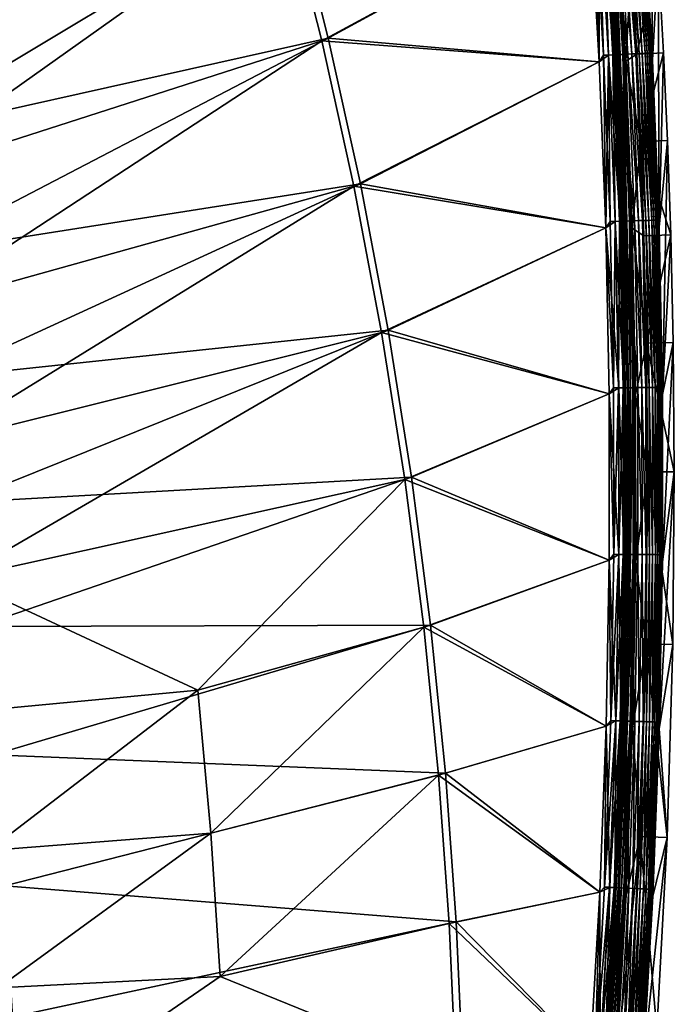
# Model space of a CAD drawing. Header units: metres. Extents: x 0 to 1400, y -1400 to 0.
# Tile 266 of 338: x 1326 to 1400, y -491 to -381. Entities that reach past the tile are written whole.
import ezdxf

# ---------------------------------------------------------------- set-up
doc = ezdxf.new("R2010")
doc.units = ezdxf.units.M

msp = doc.modelspace()

# ---------------------------------------------------------------- linework, layer by layer
at = {"layer": 'None'}
for points in [[(1303.371338, -369.592438, -29.543886), (1307.676147, -384.91153, -29.543943), (1351.628052, -351.039612)], [(1351.628052, -351.039612), (1307.676147, -384.91153, -29.543943), (1356.223145, -367.0802)], [(1396.262451, -366.6633, -5.865956), (1397.367798, -385.400696, -5.865956), (1397.171509, -361.353668, -80)], [(1397.171509, -361.353668, -80), (1397.367798, -385.400696, -5.865956), (1398.012207, -373.788544, -80)], [(1391.390137, -385.60556, -3), (1390.293579, -367.010254, -3), (1390.7771, -366.261047, -3.055977)], [(1391.390137, -385.605927), (1391.353271, -366.221008, -0.112516), (1390.293701, -367.01059)], [(1391.880127, -384.873322, -3.055977), (1390.7771, -366.261047, -3.055977), (1391.328369, -366.222748, -3.221156)], [(1391.390137, -385.60556, -3), (1390.7771, -366.261047, -3.055977), (1391.880127, -384.873322, -3.055977)], [(1392.432007, -384.845764, -3.221156), (1391.328369, -366.222748, -3.221156), (1391.83667, -366.187439, -3.490045)], [(1392.432007, -384.845764, -3.221156), (1391.880127, -384.873322, -3.055977), (1391.328369, -366.222748, -3.221156)], [(1393.019775, -384.816376, -0.251606), (1391.915405, -366.181976, -0.251606), (1391.353271, -366.221008, -0.112516)], [(1392.457031, -384.844513, -0.112516), (1391.353271, -366.221008, -0.112516), (1391.390137, -385.605927)], [(1393.019775, -384.816376, -0.251606), (1391.353271, -366.221008, -0.112516), (1392.457031, -384.844513, -0.112516)], [(1392.940918, -384.820313, -3.490045), (1391.83667, -366.187439, -3.490045), (1392.068726, -366.171326, -3.660043)], [(1392.940918, -384.820313, -3.490045), (1392.432007, -384.845764, -3.221156), (1391.83667, -366.187439, -3.490045)], [(1393.566528, -384.789063, -0.444534), (1392.461548, -366.144043, -0.444534), (1391.915405, -366.181976, -0.251606)], [(1393.566528, -384.789063, -0.444534), (1391.915405, -366.181976, -0.251606), (1393.019775, -384.816376, -0.251606)], [(1392.068726, -366.171326, -3.660043), (1392.283203, -366.156433, -3.851689), (1393.173218, -384.808716, -3.660043)], [(1393.173218, -384.808716, -3.660043), (1392.940918, -384.820313, -3.490045), (1392.068726, -366.171326, -3.660043)], [(1392.283203, -366.156433, -3.851689), (1392.651733, -366.130829, -4.292985), (1393.387939, -384.797974, -3.851689)], [(1392.283203, -366.156433, -3.851689), (1393.387939, -384.797974, -3.851689), (1393.173218, -384.808716, -3.660043)], [(1394.589355, -384.737946, -0.985015), (1393.483154, -366.07309, -0.985015), (1392.461548, -366.144043, -0.444534)], [(1394.589355, -384.737946, -0.985015), (1392.461548, -366.144043, -0.444534), (1393.566528, -384.789063, -0.444534)], [(1392.651733, -366.130829, -4.292985), (1392.928833, -366.111572, -4.797701), (1393.756958, -384.779541, -4.292985)], [(1392.651733, -366.130829, -4.292985), (1393.756958, -384.779541, -4.292985), (1393.387939, -384.797974, -3.851689)], [(1392.928833, -366.111572, -4.797701), (1393.103149, -366.099487, -5.347445), (1394.034302, -384.765686, -4.797701)], [(1392.928833, -366.111572, -4.797701), (1394.034302, -384.765686, -4.797701), (1393.756958, -384.779541, -4.292985)], [(1393.103149, -366.099487, -5.347445), (1394.208862, -384.756958, -5.347445), (1394.034302, -384.765686, -4.797701)], [(1393.103149, -366.099487, -5.347445), (1393.269897, -366.868713, -5.918313), (1394.208862, -384.756958, -5.347445)], [(1395.056274, -384.71463, -1.326719), (1393.949585, -366.04068, -1.326719), (1393.483154, -366.07309, -0.985015)], [(1395.056274, -384.71463, -1.326719), (1393.483154, -366.07309, -0.985015), (1394.589355, -384.737946, -0.985015)], [(1395.488037, -384.693054, -1.711938), (1394.380859, -366.010742, -1.711938), (1393.949585, -366.04068, -1.326719)], [(1395.488037, -384.693054, -1.711938), (1393.949585, -366.04068, -1.326719), (1395.056274, -384.71463, -1.326719)], [(1395.880249, -384.673462, -2.137379), (1394.772583, -365.983521, -2.137379), (1394.380859, -366.010742, -1.711938)], [(1395.880249, -384.673462, -2.137379), (1394.380859, -366.010742, -1.711938), (1395.488037, -384.693054, -1.711938)], [(1396.229492, -384.656006, -2.598965), (1395.12146, -365.95929, -2.598965), (1394.772583, -365.983521, -2.137379)], [(1396.229492, -384.656006, -2.598965), (1394.772583, -365.983521, -2.137379), (1395.880249, -384.673462, -2.137379)], [(1396.532959, -384.640839, -3.09242), (1395.424561, -365.938232, -3.09242), (1395.12146, -365.95929, -2.598965)], [(1396.532959, -384.640839, -3.09242), (1395.12146, -365.95929, -2.598965), (1396.229492, -384.656006, -2.598965)], [(1396.787109, -384.628143, -3.61347), (1395.678467, -365.920624, -3.61347), (1395.424561, -365.938232, -3.09242)], [(1396.787109, -384.628143, -3.61347), (1395.424561, -365.938232, -3.09242), (1396.532959, -384.640839, -3.09242)], [(1396.989258, -384.618042, -4.157492), (1395.880371, -365.906586, -4.157492), (1395.678467, -365.920624, -3.61347)], [(1396.989258, -384.618042, -4.157492), (1395.678467, -365.920624, -3.61347), (1396.787109, -384.628143, -3.61347)], [(1397.137939, -384.610596, -4.718482), (1396.028931, -365.896271, -4.718482), (1395.880371, -365.906586, -4.157492)], [(1397.137939, -384.610596, -4.718482), (1395.880371, -365.906586, -4.157492), (1396.989258, -384.618042, -4.157492)], [(1397.232056, -384.605896, -5.290087), (1396.122925, -365.88974, -5.290087), (1396.028931, -365.896271, -4.718482)], [(1397.232056, -384.605896, -5.290087), (1396.028931, -365.896271, -4.718482), (1397.137939, -384.610596, -4.718482)], [(1397.367798, -385.400696, -5.865956), (1396.122925, -365.88974, -5.290087), (1397.232056, -384.605896, -5.290087)], [(1397.367798, -385.400696, -5.865956), (1396.262451, -366.6633, -5.865956), (1396.122925, -365.88974, -5.290087)], [(1307.676147, -384.91153, -29.543943), (1311.191406, -399.043854, -29.543997), (1356.223145, -367.0802)], [(1308.094849, -380.714813, -32.129078), (1356.939453, -366.763702, -3), (1311.523682, -394.008362, -32.129128)], [(1356.223145, -367.0802), (1311.191406, -399.043854, -29.543997), (1360.31311, -383.256927)], [(1356.939453, -366.763702, -3), (1361.037842, -382.957916, -3), (1311.523682, -394.008362, -32.129128)], [(1360.31311, -383.256927), (1390.293701, -367.01059), (1356.223145, -367.0802)], [(1356.939453, -366.763702, -3), (1390.293579, -367.010254, -3), (1361.037842, -382.957916, -3)], [(1391.390137, -385.605927), (1390.293701, -367.01059), (1360.31311, -383.256927)], [(1390.293579, -367.010254, -3), (1391.390137, -385.60556, -3), (1361.037842, -382.957916, -3)], [(1393.269897, -366.868713, -5.918313), (1394.371826, -385.547913, -5.918313), (1394.208862, -384.756958, -5.347445)], [(1393.269897, -366.868713, -5.918313), (1395.018188, -373.971588, -80.052361), (1394.371826, -385.547913, -5.918313)], [(1395.018188, -373.971588, -80.052361), (1395.616333, -384.744965, -80.052361), (1394.371826, -385.547913, -5.918313)], [(1395.018188, -373.971588, -80.052361), (1398.012207, -373.788544, -80), (1395.616333, -384.744965, -80.052361)], [(1398.012207, -373.788544, -80), (1398.612183, -384.595398, -80), (1395.616333, -384.744965, -80.052361)], [(1397.367798, -385.400696, -5.865956), (1398.107056, -404.149445, -5.865956), (1398.012207, -373.788544, -80)], [(1398.012207, -373.788544, -80), (1398.107056, -404.149445, -5.865956), (1398.612183, -384.595398, -80)], [(1311.523682, -394.008362, -32.129128), (1361.037842, -382.957916, -3), (1314.547607, -407.175018, -32.129181)], [(1361.037842, -382.957916, -3), (1364.636108, -399.270569, -3), (1314.547607, -407.175018, -32.129181)], [(1361.037842, -382.957916, -3), (1391.390137, -385.60556, -3), (1364.636108, -399.270569, -3)], [(1311.191406, -399.043854, -29.543997), (1314.320557, -413.361023, -29.544052), (1360.31311, -383.256927)], [(1360.31311, -383.256927), (1314.320557, -413.361023, -29.544052), (1363.903687, -399.55188)], [(1363.903687, -399.55188), (1391.390137, -385.605927), (1360.31311, -383.256927)], [(1392.125488, -404.219025), (1392.457031, -384.844513, -0.112516), (1391.390137, -385.605927)], [(1392.125488, -404.218628, -3), (1391.390137, -385.60556, -3), (1391.880127, -384.873322, -3.055977)], [(1392.623779, -403.508667, -3.055977), (1391.880127, -384.873322, -3.055977), (1392.432007, -384.845764, -3.221156)], [(1392.125488, -404.218628, -3), (1391.880127, -384.873322, -3.055977), (1392.623779, -403.508667, -3.055977)], [(1393.201172, -403.491058, -0.112516), (1392.457031, -384.844513, -0.112516), (1392.125488, -404.219025)], [(1393.176147, -403.491791, -3.221156), (1392.432007, -384.845764, -3.221156), (1392.940918, -384.820313, -3.490045)], [(1393.176147, -403.491791, -3.221156), (1392.623779, -403.508667, -3.055977), (1392.432007, -384.845764, -3.221156)], [(1393.764404, -403.473846, -0.251606), (1393.019775, -384.816376, -0.251606), (1392.457031, -384.844513, -0.112516)], [(1393.764404, -403.473846, -0.251606), (1392.457031, -384.844513, -0.112516), (1393.201172, -403.491058, -0.112516)], [(1393.685425, -403.476257, -3.490045), (1392.940918, -384.820313, -3.490045), (1393.173218, -384.808716, -3.660043)], [(1393.685425, -403.476257, -3.490045), (1393.176147, -403.491791, -3.221156), (1392.940918, -384.820313, -3.490045)], [(1394.311523, -403.457153, -0.444534), (1393.566528, -384.789063, -0.444534), (1393.019775, -384.816376, -0.251606)], [(1394.311523, -403.457153, -0.444534), (1393.019775, -384.816376, -0.251606), (1393.764404, -403.473846, -0.251606)], [(1393.173218, -384.808716, -3.660043), (1393.387939, -384.797974, -3.851689), (1393.917969, -403.469177, -3.660043)], [(1393.917969, -403.469177, -3.660043), (1393.685425, -403.476257, -3.490045), (1393.173218, -384.808716, -3.660043)], [(1393.387939, -384.797974, -3.851689), (1393.756958, -384.779541, -4.292985), (1394.132813, -403.462616, -3.851689)], [(1393.387939, -384.797974, -3.851689), (1394.132813, -403.462616, -3.851689), (1393.917969, -403.469177, -3.660043)], [(1395.335083, -403.425934, -0.985015), (1394.589355, -384.737946, -0.985015), (1393.566528, -384.789063, -0.444534)], [(1395.335083, -403.425934, -0.985015), (1393.566528, -384.789063, -0.444534), (1394.311523, -403.457153, -0.444534)], [(1393.756958, -384.779541, -4.292985), (1394.034302, -384.765686, -4.797701), (1394.502075, -403.451355, -4.292985)], [(1393.756958, -384.779541, -4.292985), (1394.502075, -403.451355, -4.292985), (1394.132813, -403.462616, -3.851689)], [(1394.034302, -384.765686, -4.797701), (1394.208862, -384.756958, -5.347445), (1394.779663, -403.442871, -4.797701)], [(1394.034302, -384.765686, -4.797701), (1394.779663, -403.442871, -4.797701), (1394.502075, -403.451355, -4.292985)], [(1394.208862, -384.756958, -5.347445), (1394.954346, -403.437531, -5.347445), (1394.779663, -403.442871, -4.797701)], [(1394.208862, -384.756958, -5.347445), (1394.371826, -385.547913, -5.918313), (1394.954346, -403.437531, -5.347445)], [(1394.371826, -385.547913, -5.918313), (1395.616333, -384.744965, -80.052361), (1396.055908, -394.555969, -80.052361)], [(1395.80249, -403.411652, -1.326719), (1395.056274, -384.71463, -1.326719), (1394.589355, -384.737946, -0.985015)], [(1395.80249, -403.411652, -1.326719), (1394.589355, -384.737946, -0.985015), (1395.335083, -403.425934, -0.985015)], [(1396.234497, -403.398468, -1.711938), (1395.488037, -384.693054, -1.711938), (1395.056274, -384.71463, -1.326719)], [(1396.234497, -403.398468, -1.711938), (1395.056274, -384.71463, -1.326719), (1395.80249, -403.411652, -1.326719)], [(1396.626953, -403.386505, -2.137379), (1395.880249, -384.673462, -2.137379), (1395.488037, -384.693054, -1.711938)], [(1396.626953, -403.386505, -2.137379), (1395.488037, -384.693054, -1.711938), (1396.234497, -403.398468, -1.711938)], [(1395.616333, -384.744965, -80.052361), (1398.612183, -384.595398, -80), (1396.055908, -394.555969, -80.052361)], [(1396.976563, -403.375824, -2.598965), (1396.229492, -384.656006, -2.598965), (1395.880249, -384.673462, -2.137379)], [(1396.976563, -403.375824, -2.598965), (1395.880249, -384.673462, -2.137379), (1396.626953, -403.386505, -2.137379)], [(1398.612183, -384.595398, -80), (1399.053101, -394.43689, -80), (1396.055908, -394.555969, -80.052361)], [(1397.280151, -403.366577, -3.09242), (1396.532959, -384.640839, -3.09242), (1396.229492, -384.656006, -2.598965)], [(1397.280151, -403.366577, -3.09242), (1396.229492, -384.656006, -2.598965), (1396.976563, -403.375824, -2.598965)], [(1397.534546, -403.358795, -3.61347), (1396.787109, -384.628143, -3.61347), (1396.532959, -384.640839, -3.09242)], [(1397.534546, -403.358795, -3.61347), (1396.532959, -384.640839, -3.09242), (1397.280151, -403.366577, -3.09242)], [(1397.736938, -403.352631, -4.157492), (1396.989258, -384.618042, -4.157492), (1396.787109, -384.628143, -3.61347)], [(1397.736938, -403.352631, -4.157492), (1396.787109, -384.628143, -3.61347), (1397.534546, -403.358795, -3.61347)], [(1397.885742, -403.348083, -4.718482), (1397.137939, -384.610596, -4.718482), (1396.989258, -384.618042, -4.157492)], [(1397.885742, -403.348083, -4.718482), (1396.989258, -384.618042, -4.157492), (1397.736938, -403.352631, -4.157492)], [(1397.97998, -403.345215, -5.290087), (1397.232056, -384.605896, -5.290087), (1397.137939, -384.610596, -4.718482)], [(1397.97998, -403.345215, -5.290087), (1397.137939, -384.610596, -4.718482), (1397.885742, -403.348083, -4.718482)], [(1398.107056, -404.149445, -5.865956), (1397.232056, -384.605896, -5.290087), (1397.97998, -403.345215, -5.290087)], [(1398.107056, -404.149445, -5.865956), (1397.367798, -385.400696, -5.865956), (1397.232056, -384.605896, -5.290087)], [(1398.107056, -404.149445, -5.865956), (1399.053101, -394.43689, -80), (1398.612183, -384.595398, -80)], [(1392.125488, -404.219025), (1391.390137, -385.605927), (1363.903687, -399.55188)], [(1391.390137, -385.60556, -3), (1392.125488, -404.218628, -3), (1364.636108, -399.270569, -3)], [(1394.371826, -385.547913, -5.918313), (1395.108765, -404.238434, -5.918313), (1394.954346, -403.437531, -5.347445)], [(1394.371826, -385.547913, -5.918313), (1396.055908, -394.555969, -80.052361), (1395.108765, -404.238434, -5.918313)], [(1396.055908, -394.555969, -80.052361), (1396.416748, -405.098328, -80.052361), (1395.108765, -404.238434, -5.918313)], [(1396.055908, -394.555969, -80.052361), (1399.053101, -394.43689, -80), (1399.415039, -405.012024, -80)], [(1399.415039, -405.012024, -80), (1396.416748, -405.098328, -80.052361), (1396.055908, -394.555969, -80.052361)], [(1398.107056, -404.149445, -5.865956), (1398.480713, -422.903015, -5.865956), (1399.053101, -394.43689, -80)], [(1398.480713, -422.903015, -5.865956), (1399.415039, -405.012024, -80), (1399.053101, -394.43689, -80)], [(1314.320557, -413.361023, -29.544052), (1317.152222, -428.405731, -29.544111), (1363.903687, -399.55188)], [(1314.547607, -407.175018, -32.129181), (1364.636108, -399.270569, -3), (1317.338013, -421.018951, -32.129234)], [(1363.903687, -399.55188), (1317.152222, -428.405731, -29.544111), (1367.000732, -415.947754)], [(1364.636108, -399.270569, -3), (1367.740601, -415.684387, -3), (1317.338013, -421.018951, -32.129234)], [(1367.000732, -415.947754), (1392.125488, -404.219025), (1363.903687, -399.55188)], [(1364.636108, -399.270569, -3), (1392.125488, -404.218628, -3), (1367.740601, -415.684387, -3)], [(1393.585571, -422.152924, -0.112516), (1393.201172, -403.491058, -0.112516), (1392.125488, -404.219025)], [(1393.007935, -422.159332, -3.055977), (1392.125488, -404.218628, -3), (1392.623779, -403.508667, -3.055977)], [(1393.007935, -422.159332, -3.055977), (1392.623779, -403.508667, -3.055977), (1393.176147, -403.491791, -3.221156)], [(1393.560547, -422.153198, -3.221156), (1393.007935, -422.159332, -3.055977), (1393.176147, -403.491791, -3.221156)], [(1393.560547, -422.153198, -3.221156), (1393.176147, -403.491791, -3.221156), (1393.685425, -403.476257, -3.490045)], [(1394.149048, -422.146667, -0.251606), (1393.764404, -403.473846, -0.251606), (1393.201172, -403.491058, -0.112516)], [(1394.149048, -422.146667, -0.251606), (1393.201172, -403.491058, -0.112516), (1393.585571, -422.152924, -0.112516)], [(1394.070068, -422.147552, -3.490045), (1393.560547, -422.153198, -3.221156), (1393.685425, -403.476257, -3.490045)], [(1394.070068, -422.147552, -3.490045), (1393.685425, -403.476257, -3.490045), (1393.917969, -403.469177, -3.660043)], [(1394.696411, -422.140625, -0.444534), (1394.311523, -403.457153, -0.444534), (1393.764404, -403.473846, -0.251606)], [(1394.696411, -422.140625, -0.444534), (1393.764404, -403.473846, -0.251606), (1394.149048, -422.146667, -0.251606)], [(1393.917969, -403.469177, -3.660043), (1394.132813, -403.462616, -3.851689), (1394.302612, -422.144989, -3.660043)], [(1394.302612, -422.144989, -3.660043), (1394.070068, -422.147552, -3.490045), (1393.917969, -403.469177, -3.660043)], [(1394.132813, -403.462616, -3.851689), (1394.502075, -403.451355, -4.292985), (1394.5177, -422.142578, -3.851689)], [(1394.132813, -403.462616, -3.851689), (1394.5177, -422.142578, -3.851689), (1394.302612, -422.144989, -3.660043)], [(1395.720337, -422.129272, -0.985015), (1395.335083, -403.425934, -0.985015), (1394.311523, -403.457153, -0.444534)], [(1395.720337, -422.129272, -0.985015), (1394.311523, -403.457153, -0.444534), (1394.696411, -422.140625, -0.444534)], [(1394.502075, -403.451355, -4.292985), (1394.779663, -403.442871, -4.797701), (1394.886963, -422.138489, -4.292985)], [(1394.502075, -403.451355, -4.292985), (1394.886963, -422.138489, -4.292985), (1394.5177, -422.142578, -3.851689)], [(1394.779663, -403.442871, -4.797701), (1394.954346, -403.437531, -5.347445), (1395.164673, -422.135437, -4.797701)], [(1394.779663, -403.442871, -4.797701), (1395.164673, -422.135437, -4.797701), (1394.886963, -422.138489, -4.292985)], [(1394.954346, -403.437531, -5.347445), (1395.339478, -422.133484, -5.347445), (1395.164673, -422.135437, -4.797701)], [(1394.954346, -403.437531, -5.347445), (1395.108765, -404.238434, -5.918313), (1395.339478, -422.133484, -5.347445)], [(1396.187988, -422.124084, -1.326719), (1395.80249, -403.411652, -1.326719), (1395.335083, -403.425934, -0.985015)], [(1396.187988, -422.124084, -1.326719), (1395.335083, -403.425934, -0.985015), (1395.720337, -422.129272, -0.985015)], [(1396.620117, -422.119293, -1.711938), (1396.234497, -403.398468, -1.711938), (1395.80249, -403.411652, -1.326719)], [(1396.620117, -422.119293, -1.711938), (1395.80249, -403.411652, -1.326719), (1396.187988, -422.124084, -1.326719)], [(1397.012817, -422.11496, -2.137379), (1396.626953, -403.386505, -2.137379), (1396.234497, -403.398468, -1.711938)], [(1397.012817, -422.11496, -2.137379), (1396.234497, -403.398468, -1.711938), (1396.620117, -422.119293, -1.711938)], [(1397.362549, -422.111084, -2.598965), (1396.976563, -403.375824, -2.598965), (1396.626953, -403.386505, -2.137379)], [(1397.362549, -422.111084, -2.598965), (1396.626953, -403.386505, -2.137379), (1397.012817, -422.11496, -2.137379)], [(1397.66626, -422.107697, -3.09242), (1397.280151, -403.366577, -3.09242), (1396.976563, -403.375824, -2.598965)], [(1397.66626, -422.107697, -3.09242), (1396.976563, -403.375824, -2.598965), (1397.362549, -422.111084, -2.598965)], [(1397.920776, -422.104889, -3.61347), (1397.534546, -403.358795, -3.61347), (1397.280151, -403.366577, -3.09242)], [(1397.920776, -422.104889, -3.61347), (1397.280151, -403.366577, -3.09242), (1397.66626, -422.107697, -3.09242)], [(1398.123169, -422.102631, -4.157492), (1397.736938, -403.352631, -4.157492), (1397.534546, -403.358795, -3.61347)], [(1398.123169, -422.102631, -4.157492), (1397.534546, -403.358795, -3.61347), (1397.920776, -422.104889, -3.61347)], [(1398.272095, -422.100983, -4.718482), (1397.885742, -403.348083, -4.718482), (1397.736938, -403.352631, -4.157492)], [(1398.272095, -422.100983, -4.718482), (1397.736938, -403.352631, -4.157492), (1398.123169, -422.102631, -4.157492)], [(1398.366211, -422.099945, -5.290087), (1397.97998, -403.345215, -5.290087), (1397.885742, -403.348083, -4.718482)], [(1398.366211, -422.099945, -5.290087), (1397.885742, -403.348083, -4.718482), (1398.272095, -422.100983, -4.718482)], [(1398.480713, -422.903015, -5.865956), (1397.97998, -403.345215, -5.290087), (1398.366211, -422.099945, -5.290087)], [(1398.480713, -422.903015, -5.865956), (1398.107056, -404.149445, -5.865956), (1397.97998, -403.345215, -5.290087)], [(1392.49939, -422.842896), (1392.125488, -404.219025), (1367.000732, -415.947754)], [(1392.125488, -404.218628, -3), (1392.49939, -422.842499, -3), (1367.740601, -415.684387, -3)], [(1392.49939, -422.842499, -3), (1392.125488, -404.218628, -3), (1393.007935, -422.159332, -3.055977)], [(1393.585571, -422.152924, -0.112516), (1392.125488, -404.219025), (1392.49939, -422.842896)], [(1395.108765, -404.238434, -5.918313), (1395.481201, -422.933746, -5.918313), (1395.339478, -422.133484, -5.347445)], [(1395.108765, -404.238434, -5.918313), (1396.416748, -405.098328, -80.052361), (1396.6875, -417.13446, -80.052361)], [(1395.108765, -404.238434, -5.918313), (1396.6875, -417.13446, -80.052361), (1395.481201, -422.933746, -5.918313)], [(1396.6875, -417.13446, -80.052361), (1396.416748, -405.098328, -80.052361), (1399.415039, -405.012024, -80)], [(1399.686646, -417.085602, -80), (1396.6875, -417.13446, -80.052361), (1399.415039, -405.012024, -80)], [(1399.415039, -405.012024, -80), (1398.480713, -422.903015, -5.865956), (1399.686646, -417.085602, -80)], [(1317.152222, -428.405731, -29.544111), (1319.533936, -443.512848, -29.544174), (1367.000732, -415.947754)], [(1317.338013, -421.018951, -32.129234), (1367.740601, -415.684387, -3), (1319.761475, -435.011963, -32.129292)], [(1367.000732, -415.947754), (1319.533936, -443.512848, -29.544174), (1369.611206, -432.428162)], [(1367.740601, -415.684387, -3), (1370.35791, -432.182953, -3), (1319.761475, -435.011963, -32.129292)], [(1369.611206, -432.428162), (1392.49939, -422.842896), (1367.000732, -415.947754)], [(1367.740601, -415.684387, -3), (1392.49939, -422.842499, -3), (1370.35791, -432.182953, -3)], [(1396.6875, -417.13446, -80.052361), (1396.813965, -431.562286, -80.052361), (1395.481201, -422.933746, -5.918313)], [(1396.6875, -417.13446, -80.052361), (1399.686646, -417.085602, -80), (1399.813477, -431.558289, -80)], [(1396.813965, -431.562286, -80.052361), (1396.6875, -417.13446, -80.052361), (1399.813477, -431.558289, -80)], [(1398.480713, -422.903015, -5.865956), (1398.489502, -441.654907, -5.865956), (1399.686646, -417.085602, -80)], [(1399.686646, -417.085602, -80), (1398.489502, -441.654907, -5.865956), (1399.813477, -431.558289, -80)], [(1393.610107, -440.822418, -0.112516), (1393.585571, -422.152924, -0.112516), (1392.49939, -422.842896)], [(1393.032471, -440.817596, -3.055977), (1392.49939, -422.842499, -3), (1393.007935, -422.159332, -3.055977)], [(1393.032471, -440.817596, -3.055977), (1393.007935, -422.159332, -3.055977), (1393.560547, -422.153198, -3.221156)], [(1393.585205, -440.822205, -3.221156), (1393.032471, -440.817596, -3.055977), (1393.560547, -422.153198, -3.221156)], [(1393.585205, -440.822205, -3.221156), (1393.560547, -422.153198, -3.221156), (1394.070068, -422.147552, -3.490045)], [(1394.094604, -440.826477, -3.490045), (1393.585205, -440.822205, -3.221156), (1394.070068, -422.147552, -3.490045)], [(1394.173584, -440.827118, -0.251606), (1394.149048, -422.146667, -0.251606), (1393.585571, -422.152924, -0.112516)], [(1394.173584, -440.827118, -0.251606), (1393.585571, -422.152924, -0.112516), (1393.610107, -440.822418, -0.112516)], [(1394.094604, -440.826477, -3.490045), (1394.070068, -422.147552, -3.490045), (1394.302612, -422.144989, -3.660043)], [(1394.327271, -440.8284, -3.660043), (1394.094604, -440.826477, -3.490045), (1394.302612, -422.144989, -3.660043)], [(1394.720947, -440.831696, -0.444534), (1394.696411, -422.140625, -0.444534), (1394.149048, -422.146667, -0.251606)], [(1394.720947, -440.831696, -0.444534), (1394.149048, -422.146667, -0.251606), (1394.173584, -440.827118, -0.251606)], [(1394.302612, -422.144989, -3.660043), (1394.5177, -422.142578, -3.851689), (1394.327271, -440.8284, -3.660043)], [(1394.5177, -422.142578, -3.851689), (1394.542236, -440.8302, -3.851689), (1394.327271, -440.8284, -3.660043)], [(1394.5177, -422.142578, -3.851689), (1394.886963, -422.138489, -4.292985), (1394.542236, -440.8302, -3.851689)], [(1394.886963, -422.138489, -4.292985), (1394.911621, -440.833282, -4.292985), (1394.542236, -440.8302, -3.851689)], [(1395.744995, -440.84024, -0.985015), (1395.720337, -422.129272, -0.985015), (1394.696411, -422.140625, -0.444534)], [(1395.744995, -440.84024, -0.985015), (1394.696411, -422.140625, -0.444534), (1394.720947, -440.831696, -0.444534)], [(1394.886963, -422.138489, -4.292985), (1395.164673, -422.135437, -4.797701), (1394.911621, -440.833282, -4.292985)], [(1395.164673, -422.135437, -4.797701), (1395.189331, -440.835602, -4.797701), (1394.911621, -440.833282, -4.292985)], [(1395.164673, -422.135437, -4.797701), (1395.339478, -422.133484, -5.347445), (1395.189331, -440.835602, -4.797701)], [(1395.339478, -422.133484, -5.347445), (1395.364136, -440.837067, -5.347445), (1395.189331, -440.835602, -4.797701)], [(1395.339478, -422.133484, -5.347445), (1395.481201, -422.933746, -5.918313), (1395.364136, -440.837067, -5.347445)], [(1396.212524, -440.844147, -1.326719), (1396.187988, -422.124084, -1.326719), (1395.720337, -422.129272, -0.985015)], [(1396.212524, -440.844147, -1.326719), (1395.720337, -422.129272, -0.985015), (1395.744995, -440.84024, -0.985015)], [(1396.644775, -440.847778, -1.711938), (1396.620117, -422.119293, -1.711938), (1396.187988, -422.124084, -1.326719)], [(1396.644775, -440.847778, -1.711938), (1396.187988, -422.124084, -1.326719), (1396.212524, -440.844147, -1.326719)], [(1397.037476, -440.851044, -2.137379), (1397.012817, -422.11496, -2.137379), (1396.620117, -422.119293, -1.711938)], [(1397.037476, -440.851044, -2.137379), (1396.620117, -422.119293, -1.711938), (1396.644775, -440.847778, -1.711938)], [(1397.387207, -440.853973, -2.598965), (1397.362549, -422.111084, -2.598965), (1397.012817, -422.11496, -2.137379)], [(1397.387207, -440.853973, -2.598965), (1397.012817, -422.11496, -2.137379), (1397.037476, -440.851044, -2.137379)], [(1397.690918, -440.856506, -3.09242), (1397.66626, -422.107697, -3.09242), (1397.362549, -422.111084, -2.598965)], [(1397.690918, -440.856506, -3.09242), (1397.362549, -422.111084, -2.598965), (1397.387207, -440.853973, -2.598965)], [(1397.945435, -440.858612, -3.61347), (1397.920776, -422.104889, -3.61347), (1397.66626, -422.107697, -3.09242)], [(1397.945435, -440.858612, -3.61347), (1397.66626, -422.107697, -3.09242), (1397.690918, -440.856506, -3.09242)], [(1398.147827, -440.860321, -4.157492), (1398.123169, -422.102631, -4.157492), (1397.920776, -422.104889, -3.61347)], [(1398.147827, -440.860321, -4.157492), (1397.920776, -422.104889, -3.61347), (1397.945435, -440.858612, -3.61347)], [(1398.296753, -440.861572, -4.718482), (1398.272095, -422.100983, -4.718482), (1398.123169, -422.102631, -4.157492)], [(1398.296753, -440.861572, -4.718482), (1398.123169, -422.102631, -4.157492), (1398.147827, -440.860321, -4.157492)], [(1398.390991, -440.862335, -5.290087), (1398.366211, -422.099945, -5.290087), (1398.272095, -422.100983, -4.718482)], [(1398.390991, -440.862335, -5.290087), (1398.272095, -422.100983, -4.718482), (1398.296753, -440.861572, -4.718482)], [(1398.489502, -441.654907, -5.865956), (1398.366211, -422.099945, -5.290087), (1398.390991, -440.862335, -5.290087)], [(1398.489502, -441.654907, -5.865956), (1398.480713, -422.903015, -5.865956), (1398.366211, -422.099945, -5.290087)], [(1392.511841, -441.47052), (1392.49939, -422.842896), (1369.611206, -432.428162)], [(1392.49939, -422.842499, -3), (1392.511841, -441.470093, -3), (1370.35791, -432.182953, -3)], [(1392.511841, -441.470093, -3), (1392.49939, -422.842499, -3), (1393.032471, -440.817596, -3.055977)], [(1393.610107, -440.822418, -0.112516), (1392.49939, -422.842896), (1392.511841, -441.47052)], [(1395.481201, -422.933746, -5.918313), (1395.48999, -441.62738, -5.918313), (1395.364136, -440.837067, -5.347445)], [(1395.481201, -422.933746, -5.918313), (1396.813965, -431.562286, -80.052361), (1395.48999, -441.62738, -5.918313)], [(1396.813965, -431.562286, -80.052361), (1396.645264, -450.87677, -80.052361), (1395.48999, -441.62738, -5.918313)], [(1396.645264, -450.87677, -80.052361), (1396.813965, -431.562286, -80.052361), (1399.644287, -450.932892, -80)], [(1396.813965, -431.562286, -80.052361), (1399.813477, -431.558289, -80), (1399.644287, -450.932892, -80)], [(1398.489502, -441.654907, -5.865956), (1398.134155, -460.398651, -5.865956), (1399.813477, -431.558289, -80)], [(1399.813477, -431.558289, -80), (1398.134155, -460.398651, -5.865956), (1399.644287, -450.932892, -80)], [(1319.533936, -443.512848, -29.544174), (1346.414795, -456.051636, -14.919201), (1369.611206, -432.428162)], [(1319.761475, -435.011963, -32.129292), (1370.35791, -432.182953, -3), (1321.780396, -448.91449, -32.129349)], [(1370.35791, -432.182953, -3), (1372.495483, -448.750488, -3), (1321.780396, -448.91449, -32.129349)], [(1369.611206, -432.428162), (1346.414795, -456.051636, -14.919201), (1371.742432, -448.977386)], [(1371.742432, -448.977386), (1392.511841, -441.47052), (1369.611206, -432.428162)], [(1370.35791, -432.182953, -3), (1392.511841, -441.470093, -3), (1372.495483, -448.750488, -3)], [(1392.16272, -460.094879), (1392.511841, -441.47052), (1371.742432, -448.977386)], [(1392.511841, -441.470093, -3), (1392.162842, -460.094452, -3), (1372.495483, -448.750488, -3)], [(1393.274658, -459.491852, -0.112516), (1392.511841, -441.47052), (1392.16272, -460.094879)], [(1392.162842, -460.094452, -3), (1392.511841, -441.470093, -3), (1392.697266, -459.4758, -3.055977)], [(1392.697266, -459.4758, -3.055977), (1392.511841, -441.470093, -3), (1393.032471, -440.817596, -3.055977)], [(1393.274658, -459.491852, -0.112516), (1393.610107, -440.822418, -0.112516), (1392.511841, -441.47052)], [(1392.697266, -459.4758, -3.055977), (1393.032471, -440.817596, -3.055977), (1393.585205, -440.822205, -3.221156)], [(1393.249634, -459.49115, -3.221156), (1392.697266, -459.4758, -3.055977), (1393.585205, -440.822205, -3.221156)], [(1393.249634, -459.49115, -3.221156), (1393.585205, -440.822205, -3.221156), (1394.094604, -440.826477, -3.490045)], [(1393.758911, -459.50531, -3.490045), (1393.249634, -459.49115, -3.221156), (1394.094604, -440.826477, -3.490045)], [(1393.837891, -459.507507, -0.251606), (1393.610107, -440.822418, -0.112516), (1393.274658, -459.491852, -0.112516)], [(1393.837891, -459.507507, -0.251606), (1394.173584, -440.827118, -0.251606), (1393.610107, -440.822418, -0.112516)], [(1393.758911, -459.50531, -3.490045), (1394.094604, -440.826477, -3.490045), (1394.327271, -440.8284, -3.660043)], [(1393.991455, -459.511749, -3.660043), (1393.758911, -459.50531, -3.490045), (1394.327271, -440.8284, -3.660043)], [(1394.385132, -459.522705, -0.444534), (1394.173584, -440.827118, -0.251606), (1393.837891, -459.507507, -0.251606)], [(1394.327271, -440.8284, -3.660043), (1394.542236, -440.8302, -3.851689), (1393.991455, -459.511749, -3.660043)], [(1394.542236, -440.8302, -3.851689), (1394.206421, -459.517731, -3.851689), (1393.991455, -459.511749, -3.660043)], [(1394.385132, -459.522705, -0.444534), (1394.720947, -440.831696, -0.444534), (1394.173584, -440.827118, -0.251606)], [(1394.542236, -440.8302, -3.851689), (1394.911621, -440.833282, -4.292985), (1394.206421, -459.517731, -3.851689)], [(1394.911621, -440.833282, -4.292985), (1394.575684, -459.527985, -4.292985), (1394.206421, -459.517731, -3.851689)], [(1395.408813, -459.551147, -0.985015), (1394.720947, -440.831696, -0.444534), (1394.385132, -459.522705, -0.444534)], [(1394.911621, -440.833282, -4.292985), (1395.189331, -440.835602, -4.797701), (1394.575684, -459.527985, -4.292985)], [(1395.189331, -440.835602, -4.797701), (1394.853271, -459.535706, -4.797701), (1394.575684, -459.527985, -4.292985)], [(1395.408813, -459.551147, -0.985015), (1395.744995, -440.84024, -0.985015), (1394.720947, -440.831696, -0.444534)], [(1395.189331, -440.835602, -4.797701), (1395.364136, -440.837067, -5.347445), (1394.853271, -459.535706, -4.797701)], [(1395.364136, -440.837067, -5.347445), (1395.027954, -459.540558, -5.347445), (1394.853271, -459.535706, -4.797701)], [(1395.364136, -440.837067, -5.347445), (1395.48999, -441.62738, -5.918313), (1395.027954, -459.540558, -5.347445)], [(1395.876221, -459.564148, -1.326719), (1395.744995, -440.84024, -0.985015), (1395.408813, -459.551147, -0.985015)], [(1395.876221, -459.564148, -1.326719), (1396.212524, -440.844147, -1.326719), (1395.744995, -440.84024, -0.985015)], [(1396.308228, -459.576141, -1.711938), (1396.212524, -440.844147, -1.326719), (1395.876221, -459.564148, -1.326719)], [(1396.308228, -459.576141, -1.711938), (1396.644775, -440.847778, -1.711938), (1396.212524, -440.844147, -1.326719)], [(1396.700806, -459.587067, -2.137379), (1396.644775, -440.847778, -1.711938), (1396.308228, -459.576141, -1.711938)], [(1396.700806, -459.587067, -2.137379), (1397.037476, -440.851044, -2.137379), (1396.644775, -440.847778, -1.711938)], [(1397.050415, -459.596771, -2.598965), (1397.037476, -440.851044, -2.137379), (1396.700806, -459.587067, -2.137379)], [(1397.050415, -459.596771, -2.598965), (1397.387207, -440.853973, -2.598965), (1397.037476, -440.851044, -2.137379)], [(1397.354004, -459.605225, -3.09242), (1397.387207, -440.853973, -2.598965), (1397.050415, -459.596771, -2.598965)], [(1397.354004, -459.605225, -3.09242), (1397.690918, -440.856506, -3.09242), (1397.387207, -440.853973, -2.598965)], [(1397.608398, -459.612274, -3.61347), (1397.690918, -440.856506, -3.09242), (1397.354004, -459.605225, -3.09242)], [(1397.608398, -459.612274, -3.61347), (1397.945435, -440.858612, -3.61347), (1397.690918, -440.856506, -3.09242)], [(1397.810791, -459.61792, -4.157492), (1397.945435, -440.858612, -3.61347), (1397.608398, -459.612274, -3.61347)], [(1397.810791, -459.61792, -4.157492), (1398.147827, -440.860321, -4.157492), (1397.945435, -440.858612, -3.61347)], [(1397.959595, -459.62204, -4.718482), (1398.147827, -440.860321, -4.157492), (1397.810791, -459.61792, -4.157492)], [(1397.959595, -459.62204, -4.718482), (1398.296753, -440.861572, -4.718482), (1398.147827, -440.860321, -4.157492)], [(1398.053833, -459.624664, -5.290087), (1398.296753, -440.861572, -4.718482), (1397.959595, -459.62204, -4.718482)], [(1398.053833, -459.624664, -5.290087), (1398.390991, -440.862335, -5.290087), (1398.296753, -440.861572, -4.718482)], [(1398.134155, -460.398651, -5.865956), (1398.390991, -440.862335, -5.290087), (1398.053833, -459.624664, -5.290087)], [(1398.134155, -460.398651, -5.865956), (1398.489502, -441.654907, -5.865956), (1398.390991, -440.862335, -5.290087)], [(1395.48999, -441.62738, -5.918313), (1395.135864, -460.312897, -5.918313), (1395.027954, -459.540558, -5.347445)], [(1395.48999, -441.62738, -5.918313), (1396.645264, -450.87677, -80.052361), (1395.135864, -460.312897, -5.918313)], [(1319.533936, -443.512848, -29.544174), (1321.439697, -458.420593, -29.544239), (1346.414795, -456.051636, -14.919201)], [(1321.780396, -448.91449, -32.129349), (1372.495483, -448.750488, -3), (1323.471313, -463.312225, -32.12941)], [(1372.495483, -448.750488, -3), (1374.161011, -465.372162, -3), (1323.471313, -463.312225, -32.12941)], [(1346.414795, -456.051636, -14.919201), (1347.885254, -472.079163, -14.919201), (1371.742432, -448.977386)], [(1371.742432, -448.977386), (1347.885254, -472.079163, -14.919201), (1373.4021, -465.580536)], [(1373.4021, -465.580536), (1392.16272, -460.094879), (1371.742432, -448.977386)], [(1372.495483, -448.750488, -3), (1392.162842, -460.094452, -3), (1374.161011, -465.372162, -3)], [(1396.645264, -450.87677, -80.052361), (1395.998657, -472.457733, -80.052361), (1395.135864, -460.312897, -5.918313)], [(1395.998657, -472.457733, -80.052361), (1396.645264, -450.87677, -80.052361), (1398.995605, -472.581055, -80)], [(1396.645264, -450.87677, -80.052361), (1399.644287, -450.932892, -80), (1398.995605, -472.581055, -80)], [(1398.134155, -460.398651, -5.865956), (1398.995605, -472.581055, -80), (1399.644287, -450.932892, -80)], [(1321.439697, -458.420593, -29.544239), (1322.972656, -474.01886, -29.544306), (1346.414795, -456.051636, -14.919201)], [(1346.414795, -456.051636, -14.919201), (1322.972656, -474.01886, -29.544306), (1347.885254, -472.079163, -14.919201)], [(1391.452271, -478.708923), (1392.16272, -460.094879), (1373.4021, -465.580536)], [(1392.162842, -460.094452, -3), (1391.452271, -478.708496, -3), (1374.161011, -465.372162, -3)], [(1391.452271, -478.708496, -3), (1392.162842, -460.094452, -3), (1392.001953, -478.12619, -3.055977)], [(1392.578979, -478.153473, -0.112516), (1392.16272, -460.094879), (1391.452271, -478.708923)], [(1392.001953, -478.12619, -3.055977), (1392.697266, -459.4758, -3.055977), (1393.249634, -459.49115, -3.221156)], [(1392.001953, -478.12619, -3.055977), (1392.162842, -460.094452, -3), (1392.697266, -459.4758, -3.055977)], [(1392.554077, -478.152283, -3.221156), (1392.001953, -478.12619, -3.055977), (1393.249634, -459.49115, -3.221156)], [(1392.578979, -478.153473, -0.112516), (1393.274658, -459.491852, -0.112516), (1392.16272, -460.094879)], [(1392.554077, -478.152283, -3.221156), (1393.249634, -459.49115, -3.221156), (1393.758911, -459.50531, -3.490045)], [(1393.062988, -478.176331, -3.490045), (1392.554077, -478.152283, -3.221156), (1393.758911, -459.50531, -3.490045)], [(1393.141846, -478.180054, -0.251606), (1393.274658, -459.491852, -0.112516), (1392.578979, -478.153473, -0.112516)], [(1393.062988, -478.176331, -3.490045), (1393.758911, -459.50531, -3.490045), (1393.991455, -459.511749, -3.660043)], [(1393.295288, -478.187317, -3.660043), (1393.062988, -478.176331, -3.490045), (1393.991455, -459.511749, -3.660043)], [(1393.141846, -478.180054, -0.251606), (1393.837891, -459.507507, -0.251606), (1393.274658, -459.491852, -0.112516)], [(1393.688721, -478.205902, -0.444534), (1393.837891, -459.507507, -0.251606), (1393.141846, -478.180054, -0.251606)], [(1393.991455, -459.511749, -3.660043), (1394.206421, -459.517731, -3.851689), (1393.295288, -478.187317, -3.660043)], [(1394.206421, -459.517731, -3.851689), (1393.510132, -478.197479, -3.851689), (1393.295288, -478.187317, -3.660043)], [(1394.206421, -459.517731, -3.851689), (1394.575684, -459.527985, -4.292985), (1393.510132, -478.197479, -3.851689)], [(1394.575684, -459.527985, -4.292985), (1393.879028, -478.214905, -4.292985), (1393.510132, -478.197479, -3.851689)], [(1393.688721, -478.205902, -0.444534), (1394.385132, -459.522705, -0.444534), (1393.837891, -459.507507, -0.251606)], [(1394.711548, -478.254242, -0.985015), (1394.385132, -459.522705, -0.444534), (1393.688721, -478.205902, -0.444534)], [(1394.575684, -459.527985, -4.292985), (1394.853271, -459.535706, -4.797701), (1393.879028, -478.214905, -4.292985)], [(1394.853271, -459.535706, -4.797701), (1394.156494, -478.228027, -4.797701), (1393.879028, -478.214905, -4.292985)], [(1394.853271, -459.535706, -4.797701), (1395.027954, -459.540558, -5.347445), (1394.156494, -478.228027, -4.797701)], [(1395.027954, -459.540558, -5.347445), (1394.331055, -478.236267, -5.347445), (1394.156494, -478.228027, -4.797701)], [(1395.027954, -459.540558, -5.347445), (1395.135864, -460.312897, -5.918313), (1394.331055, -478.236267, -5.347445)], [(1394.711548, -478.254242, -0.985015), (1395.408813, -459.551147, -0.985015), (1394.385132, -459.522705, -0.444534)], [(1395.178711, -478.276306, -1.326719), (1395.408813, -459.551147, -0.985015), (1394.711548, -478.254242, -0.985015)], [(1395.178711, -478.276306, -1.326719), (1395.876221, -459.564148, -1.326719), (1395.408813, -459.551147, -0.985015)], [(1395.610352, -478.296722, -1.711938), (1395.876221, -459.564148, -1.326719), (1395.178711, -478.276306, -1.326719)], [(1395.610352, -478.296722, -1.711938), (1396.308228, -459.576141, -1.711938), (1395.876221, -459.564148, -1.326719)], [(1396.002563, -478.315247, -2.137379), (1396.308228, -459.576141, -1.711938), (1395.610352, -478.296722, -1.711938)], [(1396.002563, -478.315247, -2.137379), (1396.700806, -459.587067, -2.137379), (1396.308228, -459.576141, -1.711938)], [(1396.352051, -478.331757, -2.598965), (1396.700806, -459.587067, -2.137379), (1396.002563, -478.315247, -2.137379)], [(1396.352051, -478.331757, -2.598965), (1397.050415, -459.596771, -2.598965), (1396.700806, -459.587067, -2.137379)], [(1396.655396, -478.3461, -3.09242), (1397.050415, -459.596771, -2.598965), (1396.352051, -478.331757, -2.598965)], [(1396.655396, -478.3461, -3.09242), (1397.354004, -459.605225, -3.09242), (1397.050415, -459.596771, -2.598965)], [(1396.909668, -478.358124, -3.61347), (1397.354004, -459.605225, -3.09242), (1396.655396, -478.3461, -3.09242)], [(1396.909668, -478.358124, -3.61347), (1397.608398, -459.612274, -3.61347), (1397.354004, -459.605225, -3.09242)], [(1397.111816, -478.367676, -4.157492), (1397.608398, -459.612274, -3.61347), (1396.909668, -478.358124, -3.61347)], [(1397.111816, -478.367676, -4.157492), (1397.810791, -459.61792, -4.157492), (1397.608398, -459.612274, -3.61347)], [(1397.26062, -478.374695, -4.718482), (1397.810791, -459.61792, -4.157492), (1397.111816, -478.367676, -4.157492)], [(1397.26062, -478.374695, -4.718482), (1397.959595, -459.62204, -4.718482), (1397.810791, -459.61792, -4.157492)], [(1397.354736, -478.37915, -5.290087), (1397.959595, -459.62204, -4.718482), (1397.26062, -478.374695, -4.718482)], [(1397.354736, -478.37915, -5.290087), (1398.053833, -459.624664, -5.290087), (1397.959595, -459.62204, -4.718482)], [(1397.415405, -479.127716, -5.865956), (1398.053833, -459.624664, -5.290087), (1397.354736, -478.37915, -5.290087)], [(1397.415405, -479.127716, -5.865956), (1398.134155, -460.398651, -5.865956), (1398.053833, -459.624664, -5.290087)], [(1395.135864, -460.312897, -5.918313), (1394.419312, -478.983826, -5.918313), (1394.331055, -478.236267, -5.347445)], [(1395.135864, -460.312897, -5.918313), (1395.998657, -472.457733, -80.052361), (1394.419312, -478.983826, -5.918313)], [(1398.134155, -460.398651, -5.865956), (1397.415405, -479.127716, -5.865956), (1398.995605, -472.581055, -80)], [(1323.471313, -463.312225, -32.12941), (1374.161011, -465.372162, -3), (1324.787109, -478.002838, -32.129475)], [(1374.161011, -465.372162, -3), (1375.362671, -482.033813, -3), (1324.787109, -478.002838, -32.129475)], [(1347.885254, -472.079163, -14.919201), (1348.913452, -488.155182, -14.919201), (1373.4021, -465.580536)], [(1373.4021, -465.580536), (1348.913452, -488.155182, -14.919201), (1374.598389, -482.223541)], [(1374.598389, -482.223541), (1391.452271, -478.708923), (1373.4021, -465.580536)], [(1374.161011, -465.372162, -3), (1391.452271, -478.708496, -3), (1375.362671, -482.033813, -3)], [(1322.972656, -474.01886, -29.544306), (1324.036011, -489.436096, -29.544369), (1347.885254, -472.079163, -14.919201)], [(1347.885254, -472.079163, -14.919201), (1324.036011, -489.436096, -29.544369), (1348.913452, -488.155182, -14.919201)], [(1395.998657, -472.457733, -80.052361), (1393.341309, -497.633667, -5.918313), (1394.419312, -478.983826, -5.918313)], [(1395.998657, -472.457733, -80.052361), (1394.868896, -494.018799, -80.052361), (1393.341309, -497.633667, -5.918313)], [(1394.868896, -494.018799, -80.052361), (1395.998657, -472.457733, -80.052361), (1397.862305, -494.20929, -80)], [(1395.998657, -472.457733, -80.052361), (1398.995605, -472.581055, -80), (1397.862305, -494.20929, -80)], [(1397.415405, -479.127716, -5.865956), (1396.333984, -497.835663, -5.865956), (1398.995605, -472.581055, -80)], [(1398.995605, -472.581055, -80), (1396.333984, -497.835663, -5.865956), (1397.862305, -494.20929, -80)], [(1324.787109, -478.002838, -32.129475), (1375.362671, -482.033813, -3), (1325.697266, -492.665588, -32.129532)], [(1390.380737, -497.305725), (1391.452271, -478.708923), (1374.598389, -482.223541)], [(1391.452271, -478.708496, -3), (1390.380737, -497.305267, -3), (1375.362671, -482.033813, -3)], [(1390.380737, -497.305267, -3), (1391.452271, -478.708496, -3), (1390.946655, -496.761108, -3.055977)], [(1391.523071, -496.799591, -0.112516), (1391.452271, -478.708923), (1390.380737, -497.305725)], [(1390.946655, -496.761108, -3.055977), (1392.001953, -478.12619, -3.055977), (1392.554077, -478.152283, -3.221156)], [(1390.946655, -496.761108, -3.055977), (1391.452271, -478.708496, -3), (1392.001953, -478.12619, -3.055977)], [(1391.498047, -496.797943, -3.221156), (1390.946655, -496.761108, -3.055977), (1392.554077, -478.152283, -3.221156)], [(1391.523071, -496.799591, -0.112516), (1392.578979, -478.153473, -0.112516), (1391.452271, -478.708923)], [(1391.498047, -496.797943, -3.221156), (1392.554077, -478.152283, -3.221156), (1393.062988, -478.176331, -3.490045)], [(1392.00647, -496.831879, -3.490045), (1391.498047, -496.797943, -3.221156), (1393.062988, -478.176331, -3.490045)], [(1392.085205, -496.837128, -0.251606), (1392.578979, -478.153473, -0.112516), (1391.523071, -496.799591, -0.112516)], [(1392.00647, -496.831879, -3.490045), (1393.062988, -478.176331, -3.490045), (1393.295288, -478.187317, -3.660043)], [(1392.238525, -496.847351, -3.660043), (1392.00647, -496.831879, -3.490045), (1393.295288, -478.187317, -3.660043)], [(1392.085205, -496.837128, -0.251606), (1393.141846, -478.180054, -0.251606), (1392.578979, -478.153473, -0.112516)], [(1392.63147, -496.873596, -0.444534), (1393.141846, -478.180054, -0.251606), (1392.085205, -496.837128, -0.251606)], [(1393.295288, -478.187317, -3.660043), (1393.510132, -478.197479, -3.851689), (1392.238525, -496.847351, -3.660043)], [(1393.510132, -478.197479, -3.851689), (1392.453125, -496.861694, -3.851689), (1392.238525, -496.847351, -3.660043)], [(1393.510132, -478.197479, -3.851689), (1393.879028, -478.214905, -4.292985), (1392.453125, -496.861694, -3.851689)], [(1393.879028, -478.214905, -4.292985), (1392.821655, -496.886292, -4.292985), (1392.453125, -496.861694, -3.851689)], [(1392.63147, -496.873596, -0.444534), (1393.688721, -478.205902, -0.444534), (1393.141846, -478.180054, -0.251606)], [(1393.653198, -496.941803, -0.985015), (1393.688721, -478.205902, -0.444534), (1392.63147, -496.873596, -0.444534)], [(1393.879028, -478.214905, -4.292985), (1394.156494, -478.228027, -4.797701), (1392.821655, -496.886292, -4.292985)], [(1394.156494, -478.228027, -4.797701), (1393.098755, -496.904785, -4.797701), (1392.821655, -496.886292, -4.292985)], [(1394.156494, -478.228027, -4.797701), (1394.331055, -478.236267, -5.347445), (1393.098755, -496.904785, -4.797701)], [(1394.331055, -478.236267, -5.347445), (1393.273193, -496.916443, -5.347445), (1393.098755, -496.904785, -4.797701)], [(1394.331055, -478.236267, -5.347445), (1394.419312, -478.983826, -5.918313), (1393.273193, -496.916443, -5.347445)], [(1394.419312, -478.983826, -5.918313), (1393.341309, -497.633667, -5.918313), (1393.273193, -496.916443, -5.347445)], [(1393.653198, -496.941803, -0.985015), (1394.711548, -478.254242, -0.985015), (1393.688721, -478.205902, -0.444534)], [(1394.119751, -496.972961, -1.326719), (1394.711548, -478.254242, -0.985015), (1393.653198, -496.941803, -0.985015)], [(1394.119751, -496.972961, -1.326719), (1395.178711, -478.276306, -1.326719), (1394.711548, -478.254242, -0.985015)], [(1394.551025, -497.00174, -1.711938), (1395.178711, -478.276306, -1.326719), (1394.119751, -496.972961, -1.326719)], [(1394.551025, -497.00174, -1.711938), (1395.610352, -478.296722, -1.711938), (1395.178711, -478.276306, -1.326719)], [(1394.942871, -497.027893, -2.137379), (1395.610352, -478.296722, -1.711938), (1394.551025, -497.00174, -1.711938)], [(1394.942871, -497.027893, -2.137379), (1396.002563, -478.315247, -2.137379), (1395.610352, -478.296722, -1.711938)], [(1395.29187, -497.051208, -2.598965), (1396.002563, -478.315247, -2.137379), (1394.942871, -497.027893, -2.137379)], [(1395.29187, -497.051208, -2.598965), (1396.352051, -478.331757, -2.598965), (1396.002563, -478.315247, -2.137379)], [(1395.594971, -497.071411, -3.09242), (1396.352051, -478.331757, -2.598965), (1395.29187, -497.051208, -2.598965)], [(1395.594971, -497.071411, -3.09242), (1396.655396, -478.3461, -3.09242), (1396.352051, -478.331757, -2.598965)], [(1395.848877, -497.088379, -3.61347), (1396.655396, -478.3461, -3.09242), (1395.594971, -497.071411, -3.09242)], [(1395.848877, -497.088379, -3.61347), (1396.909668, -478.358124, -3.61347), (1396.655396, -478.3461, -3.09242)], [(1396.050903, -497.101868, -4.157492), (1396.909668, -478.358124, -3.61347), (1395.848877, -497.088379, -3.61347)], [(1396.050903, -497.101868, -4.157492), (1397.111816, -478.367676, -4.157492), (1396.909668, -478.358124, -3.61347)], [(1396.199463, -497.111786, -4.718482), (1397.111816, -478.367676, -4.157492), (1396.050903, -497.101868, -4.157492)], [(1396.199463, -497.111786, -4.718482), (1397.26062, -478.374695, -4.718482), (1397.111816, -478.367676, -4.157492)], [(1396.293457, -497.118042, -5.290087), (1397.26062, -478.374695, -4.718482), (1396.199463, -497.111786, -4.718482)], [(1396.293457, -497.118042, -5.290087), (1397.354736, -478.37915, -5.290087), (1397.26062, -478.374695, -4.718482)], [(1396.333984, -497.835663, -5.865956), (1397.354736, -478.37915, -5.290087), (1396.293457, -497.118042, -5.290087)], [(1396.333984, -497.835663, -5.865956), (1397.415405, -479.127716, -5.865956), (1397.354736, -478.37915, -5.290087)], [(1375.362671, -482.033813, -3), (1376.108521, -498.722107, -3), (1325.697266, -492.665588, -32.129532)], [(1348.913452, -488.155182, -14.919201), (1375.339478, -498.893005), (1374.598389, -482.223541)], [(1375.339478, -498.893005), (1390.380737, -497.305725), (1374.598389, -482.223541)], [(1375.362671, -482.033813, -3), (1390.380737, -497.305267, -3), (1376.108521, -498.722107, -3)], [(1324.036011, -489.436096, -29.544369), (1324.660767, -504.86322, -29.54443), (1348.913452, -488.155182, -14.919201)], [(1348.913452, -488.155182, -14.919201), (1324.660767, -504.86322, -29.54443), (1375.339478, -498.893005)]]:
    msp.add_3dface(points, dxfattribs=at)

doc.saveas('drawing.dxf')
